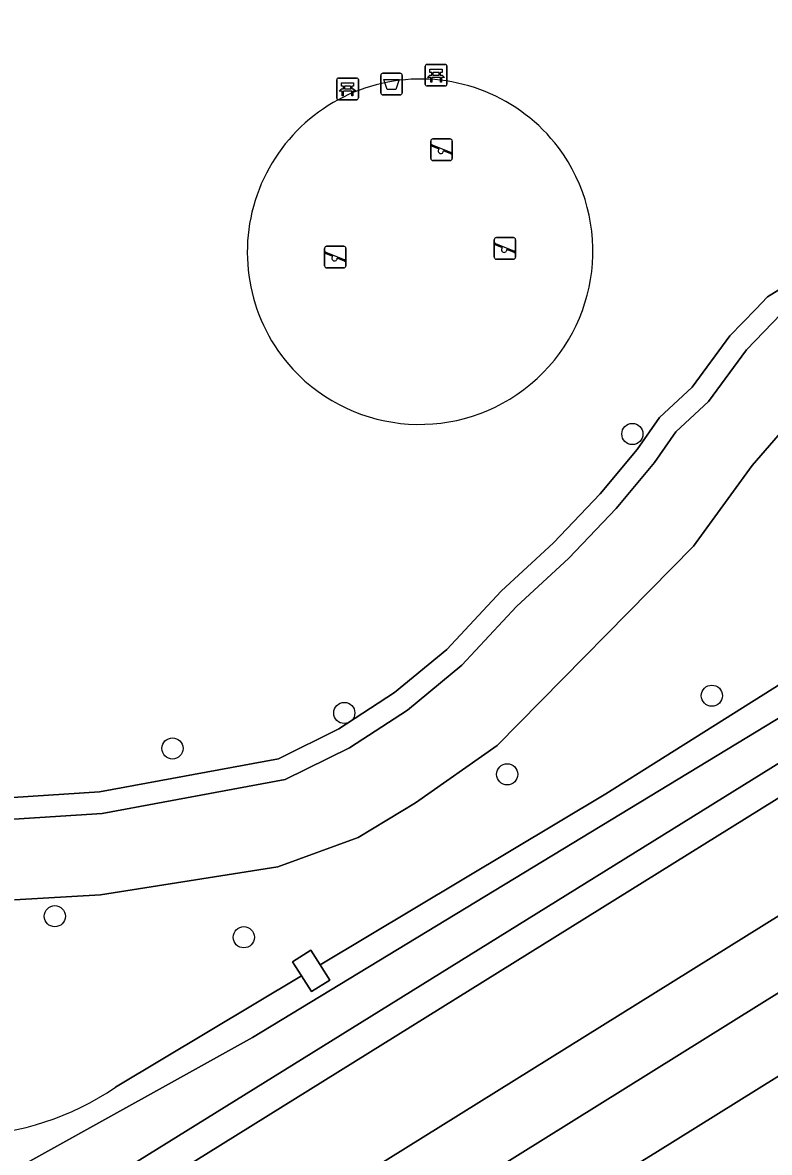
# Model space of a CAD drawing. Extents: x 159352 to 160617, y 385888 to 387323.
# Drawn here: x 160414.1 to 160448.6, y 386383.2 to 386435.4 of the extents above; entities that cross this region are included whole.
import ezdxf

# ---------------------------------------------------------------- set-up
doc = ezdxf.new("R2010")
doc.units = 0
for name, color, linetype in [('IMGEO_Afvalbak', 7, 'Continuous'), ('IMGEO_Bank', 7, 'Continuous'), ('IMGEO_Berm_groen', 7, 'Continuous'), ('IMGEO_Boom', 7, 'Continuous'), ('IMGEO_Fietspad_open', 7, 'Continuous'), ('IMGEO_Groenvoorziening', 7, 'Continuous'), ('IMGEO_Oever', 7, 'Continuous'), ('IMGEO_Speelvoorziening', 7, 'Continuous'), ('IMGEO_Terreindeel_gesloten', 7, 'Continuous'), ('IMGEO_Terreindeel_zand', 7, 'Continuous'), ('IMGEO_Voetpad_open', 7, 'Continuous'), ('IMGEO_Waterloop', 7, 'Continuous')]:
    doc.layers.add(name, color=color, linetype=linetype)

msp = doc.modelspace()

# ---------------------------------------------------------------- linework, layer by layer
at = {"layer": 'IMGEO_Afvalbak'}
for p, q in [((160430.666, 386432.147), (160430.666, 386432.947)), ((160430.666, 386432.947), (160430.666, 386432.147)), ((160430.766, 386433.047), (160431.556, 386433.047)), ((160431.556, 386433.047), (160430.766, 386433.047)), ((160431.656, 386432.947), (160431.656, 386432.147)), ((160431.656, 386432.147), (160431.656, 386432.947)), ((160431.556, 386432.047), (160430.766, 386432.047)), ((160430.766, 386432.047), (160431.556, 386432.047))]:
    msp.add_line(p, q, dxfattribs=at)
msp.add_lwpolyline([(160430.809, 386432.761), (160431.513, 386432.761), (160431.364, 386432.291), (160430.958, 386432.291), (160430.809, 386432.761)], dxfattribs=at)
for centre, start, end in [((160430.766, 386432.947), 90, 180), ((160430.766, 386432.947), 90, 180), ((160431.556, 386432.947), 0, 90), ((160431.556, 386432.947), 360, 90), ((160430.766, 386432.147), 180, 270), ((160430.766, 386432.147), 180, 270), ((160431.556, 386432.147), 270, 0), ((160431.556, 386432.147), 270, 0)]:
    msp.add_arc(centre, 0.1, start, end, dxfattribs=at)
at = {"layer": 'IMGEO_Bank'}
for p, q in [((160432.718, 386432.533), (160432.718, 386433.374)), ((160432.718, 386433.374), (160432.718, 386432.533)), ((160432.793, 386433.458), (160433.634, 386433.458)), ((160433.634, 386433.458), (160432.793, 386433.458)), ((160433.027, 386432.964), (160433.027, 386433.07)), ((160433.071, 386433.07), (160433.071, 386432.964)), ((160433.359, 386433.076), (160433.077, 386433.076)), ((160433.077, 386432.958), (160433.359, 386432.958)), ((160433.365, 386432.964), (160433.365, 386433.07)), ((160433.409, 386433.07), (160433.409, 386432.964)), ((160433.718, 386433.383), (160433.718, 386432.542)), ((160433.718, 386432.542), (160433.718, 386433.383)), ((160428.631, 386431.901), (160428.631, 386432.742)), ((160428.631, 386432.742), (160428.631, 386431.901)), ((160428.706, 386432.826), (160429.547, 386432.826)), ((160429.547, 386432.826), (160428.706, 386432.826)), ((160428.94, 386432.332), (160428.94, 386432.438)), ((160428.984, 386432.438), (160428.984, 386432.332)), ((160429.272, 386432.444), (160428.99, 386432.444)), ((160429.278, 386432.332), (160429.278, 386432.438)), ((160429.322, 386432.438), (160429.322, 386432.332)), ((160429.631, 386432.751), (160429.631, 386431.91)), ((160429.631, 386431.91), (160429.631, 386432.751)), ((160433.643, 386432.458), (160432.802, 386432.458)), ((160432.802, 386432.458), (160433.643, 386432.458)), ((160433.415, 386432.856), (160433.022, 386432.856)), ((160429.328, 386432.224), (160428.935, 386432.224)), ((160428.99, 386432.326), (160429.272, 386432.326)), ((160429.556, 386431.826), (160428.715, 386431.826)), ((160428.715, 386431.826), (160429.556, 386431.826))]:
    msp.add_line(p, q, dxfattribs=at)
for points in [[(160432.965, 386432.856), (160432.823, 386432.856), (160432.935, 386432.958), (160433.021, 386432.958)], [(160433.021, 386433.076), (160432.935, 386433.076), (160432.935, 386433.237), (160433.498, 386433.237), (160433.498, 386433.076), (160433.415, 386433.076)], [(160433.415, 386432.958), (160433.498, 386432.958), (160433.61, 386432.856), (160433.471, 386432.856)], [(160428.934, 386432.444), (160428.848, 386432.444), (160428.848, 386432.605), (160429.411, 386432.605), (160429.411, 386432.444), (160429.328, 386432.444)], [(160433.015, 386432.849), (160433.015, 386432.642), (160432.972, 386432.642), (160432.972, 386432.849)], [(160433.465, 386432.849), (160433.465, 386432.642), (160433.421, 386432.642), (160433.421, 386432.849)], [(160428.878, 386432.224), (160428.736, 386432.224), (160428.848, 386432.326), (160428.934, 386432.326)], [(160428.928, 386432.217), (160428.928, 386432.01), (160428.885, 386432.01), (160428.885, 386432.217)], [(160429.328, 386432.326), (160429.411, 386432.326), (160429.523, 386432.224), (160429.384, 386432.224)], [(160429.378, 386432.217), (160429.378, 386432.01), (160429.334, 386432.01), (160429.334, 386432.217)]]:
    msp.add_lwpolyline(points, dxfattribs=at)
for centre, radius, start, end in [((160432.796, 386433.38), 0.0779, 92.4484, 184.2845), ((160432.796, 386433.38), 0.0779, 92.4484, 184.2845), ((160433.02, 386433.069), 0.00671, 2.8957, 87.1043), ((160433.02, 386432.965), 0.00671, 272.8957, 357.1043), ((160433.077, 386433.069), 0.00671, 92.8957, 177.1043), ((160433.077, 386432.965), 0.00671, 182.8957, 267.1043), ((160433.359, 386433.069), 0.00671, 2.8957, 87.1043), ((160433.359, 386432.965), 0.00671, 272.8957, 357.1043), ((160433.416, 386433.069), 0.00671, 92.8957, 177.1043), ((160433.416, 386432.965), 0.00671, 182.8957, 267.1043), ((160433.64, 386433.38), 0.0779, 2.4484, 94.2845), ((160433.64, 386433.38), 0.0779, 2.4484, 94.2845), ((160428.709, 386432.748), 0.0779, 92.4484, 184.2845), ((160428.709, 386432.748), 0.0779, 92.4484, 184.2845), ((160428.933, 386432.437), 0.00671, 2.8957, 87.1043), ((160428.99, 386432.437), 0.00671, 92.8957, 177.1043), ((160429.272, 386432.437), 0.00671, 2.8957, 87.1043), ((160429.329, 386432.437), 0.00671, 92.8957, 177.1043), ((160429.553, 386432.748), 0.0779, 2.4484, 94.2845), ((160429.553, 386432.748), 0.0779, 2.4484, 94.2845), ((160432.796, 386432.536), 0.0779, 182.4484, 274.2845), ((160432.796, 386432.536), 0.0779, 182.4484, 274.2845), ((160432.965, 386432.849), 0.00671, 2.8957, 87.1043), ((160433.022, 386432.849), 0.00671, 92.8957, 177.1043), ((160433.414, 386432.849), 0.00671, 2.8957, 87.1043), ((160433.471, 386432.849), 0.00671, 92.8957, 177.1043), ((160433.64, 386432.536), 0.0779, 272.4484, 4.2845), ((160433.64, 386432.536), 0.0779, 272.4484, 4.2845), ((160428.709, 386431.904), 0.0779, 182.4484, 274.2845), ((160428.709, 386431.904), 0.0779, 182.4484, 274.2845), ((160428.878, 386432.217), 0.00671, 2.8957, 87.1043), ((160428.935, 386432.217), 0.00671, 92.8957, 177.1043), ((160428.933, 386432.333), 0.00671, 272.8957, 357.1043), ((160428.99, 386432.333), 0.00671, 182.8957, 267.1043), ((160429.272, 386432.333), 0.00671, 272.8957, 357.1043), ((160429.329, 386432.333), 0.00671, 182.8957, 267.1043), ((160429.327, 386432.217), 0.00671, 2.8957, 87.1043), ((160429.384, 386432.217), 0.00671, 92.8957, 177.1043), ((160429.553, 386431.904), 0.0779, 272.4484, 4.2845), ((160429.553, 386431.904), 0.0779, 272.4484, 4.2845)]:
    msp.add_arc(centre, radius, start, end, dxfattribs=at)
at = {"layer": 'IMGEO_Berm_groen'}
for points in [[(160511.41, 386431.152), (160504.675, 386426.262), (160500, 386422.975), (160495.032, 386419.576), (160484.935, 386412.954), (160418.588, 386371.578), (160333.816, 386318.753)], [(160422.349, 386370.221), (160443.449, 386383.229), (160470.182, 386399.901), (160477.493, 386404.528), (160479.262, 386405.613), (160480.222, 386406.232), (160489.847, 386412.713), (160496.639, 386417.237), (160505.143, 386422.888)]]:
    msp.add_lwpolyline(points, dxfattribs=at)
at = {"layer": 'IMGEO_Boom'}
for centre in [(160442.285, 386416.382), (160445.954, 386404.29), (160428.978, 386403.495), (160421.044, 386401.855), (160436.502, 386400.659), (160415.611, 386394.104), (160424.339, 386393.133)]:
    msp.add_circle(centre, 0.489, dxfattribs=at)
at = {"layer": 'IMGEO_Fietspad_open'}
msp.add_lwpolyline([(160505.143, 386422.888), (160496.639, 386417.237), (160489.847, 386412.713), (160480.222, 386406.232), (160479.262, 386405.613), (160477.493, 386404.528), (160470.182, 386399.901), (160443.449, 386383.229), (160422.349, 386370.221), (160401.649, 386357.29), (160394.213, 386352.688), (160374.681, 386340.648), (160358.087, 386330.316), (160345.215, 386322.288), (160341.91, 386320.336), (160337.937, 386317.862), (160339.645, 386315.237), (160342.41, 386316.932), (160368.034, 386332.919)], dxfattribs=at)
at = {"layer": 'IMGEO_Groenvoorziening'}
for points in [[(160507.485, 386432.818), (160507.071, 386433.752), (160506.37, 386435.01), (160503.25, 386433.068), (160480.935, 386418.062), (160478.71, 386416.84), (160474.108, 386414.66), (160468.294, 386411.555), (160458.307, 386405.338), (160414.633, 386378.15), (160371.643, 386351.547), (160365.118, 386347.739), (160363.646, 386346.54), (160365.759, 386343.027)], [(160366.592, 386342.786), (160460.725, 386401.413), (160483.537, 386415.621), (160492.37, 386421.42), (160501.524, 386427.818), (160505.289, 386430.45), (160507.256, 386431.825)], [(160450.254, 386423.775), (160448.524, 386422.721), (160447.979, 386422.153), (160446.789, 386420.913), (160445.046, 386418.551), (160443.529, 386417.148), (160442.507, 386415.672), (160440.794, 386413.611), (160438.648, 386411.357), (160436.227, 386409.124), (160433.718, 386406.426), (160431.304, 386404.435), (160428.722, 386402.761), (160425.934, 386401.372), (160417.677, 386399.844), (160413.676, 386399.593)], [(160413.676, 386399.593), (160417.677, 386399.844), (160425.934, 386401.372), (160428.722, 386402.761), (160431.304, 386404.435), (160433.718, 386406.426), (160436.227, 386409.124), (160438.648, 386411.357), (160440.794, 386413.611), (160442.507, 386415.672), (160443.529, 386417.148), (160445.046, 386418.551), (160446.789, 386420.913), (160447.979, 386422.153), (160448.524, 386422.721), (160450.254, 386423.775)], [(160449.156, 386421.935), (160447.555, 386420.268), (160445.795, 386417.881), (160444.289, 386416.488), (160443.304, 386415.066), (160441.542, 386412.946), (160439.35, 386410.644), (160436.933, 386408.415), (160434.405, 386405.696), (160431.896, 386403.627), (160429.218, 386401.891), (160426.254, 386400.414), (160417.8, 386398.85), (160413.712, 386398.593)], [(160413.712, 386398.593), (160417.8, 386398.85), (160426.254, 386400.414), (160429.218, 386401.891), (160431.896, 386403.627), (160434.405, 386405.696), (160436.933, 386408.415), (160439.35, 386410.644), (160441.542, 386412.946), (160443.304, 386415.066), (160444.289, 386416.488), (160445.795, 386417.881), (160447.555, 386420.268), (160449.156, 386421.935)], [(160413.754, 386394.862), (160417.721, 386395.089), (160425.911, 386396.38), (160429.62, 386397.737), (160432.268, 386399.338), (160436.043, 386401.988), (160445.103, 386411.206), (160447.822, 386414.919), (160450.111, 386417.568)], [(160450.111, 386417.568), (160447.822, 386414.919), (160445.103, 386411.206), (160436.043, 386401.988), (160432.268, 386399.338), (160429.62, 386397.737), (160425.911, 386396.38), (160417.721, 386395.089), (160413.754, 386394.862)], [(160418.408, 386386.202), (160427.006, 386391.346), (160426.591, 386391.999), (160427.43, 386392.532), (160427.859, 386391.857), (160441.052, 386399.751), (160452.851, 386407.179), (160456.019, 386409.052), (160466.278, 386415.116), (160469.022, 386416.695)]]:
    msp.add_lwpolyline(points, dxfattribs=at)
for centre, radius, start, end in [((160432.498, 386424.78), 7.999, 37.1738, 222.474), ((160432.458, 386424.827), 8.002, 222.9181, 36.7298), ((160411.079, 386396.995), 13.046, 240.7794, 304.1783)]:
    msp.add_arc(centre, radius, start, end, dxfattribs=at)
at = {"layer": 'IMGEO_Oever'}
for points in [[(160500.626, 386435.387), (160488.593, 386428.578), (160482.711, 386424.763), (160480.198, 386424.326), (160481.101, 386422.99), (160480.258, 386422.42), (160479.355, 386423.756), (160478.13, 386421.945), (160469.022, 386416.695), (160466.278, 386415.116), (160456.019, 386409.052), (160452.851, 386407.179), (160441.052, 386399.751), (160427.859, 386391.857), (160428.304, 386391.156), (160427.465, 386390.623), (160427.006, 386391.346), (160418.408, 386386.202)], [(160404.659, 386377.998), (160368.252, 386354.753), (160362.834, 386351.178), (160363.433, 386350.277), (160363.909, 386349.559), (160365.118, 386347.739), (160371.643, 386351.547), (160414.633, 386378.15), (160458.307, 386405.338), (160468.294, 386411.555), (160474.108, 386414.66), (160478.71, 386416.84), (160480.935, 386418.062), (160503.25, 386433.068), (160503.315, 386433.216), (160503.367, 386433.37), (160503.405, 386433.527)]]:
    msp.add_lwpolyline(points, dxfattribs=at)
msp.add_lwpolyline([(160501.074, 386435.018), (160501.765, 386434.146), (160497.35, 386430.752), (160480.521, 386419.444), (160460.861, 386408.507), (160416.733, 386381.103), (160366.436, 386350.38), (160365.563, 386351.912), (160385.436, 386364.252), (160408.095, 386378.89), (160360.393, 386400.72), (160357.67, 386401.827), (160355.159, 386401.486), (160340.393, 386393.912), (160339.287, 386395.699), (160354.35, 386403.273), (160357.755, 386404.039), (160362.393, 386402.337), (160408.563, 386381.784), (160410.691, 386381.444), (160414.18, 386382.635), (160424.733, 386388.507), (160469.457, 386415.656), (160482.563, 386423.656)], close=True, dxfattribs=at)
msp.add_arc((160411.079, 386396.995), 13.046, 240.7794, 304.1783, dxfattribs=at)
at = {"layer": 'IMGEO_Speelvoorziening'}
for p, q in [((160432.973, 386429.116), (160432.973, 386429.916)), ((160432.973, 386429.916), (160432.973, 386429.116)), ((160433.073, 386430.016), (160433.863, 386430.016)), ((160433.863, 386430.016), (160433.073, 386430.016)), ((160433.963, 386429.916), (160433.963, 386429.116)), ((160433.963, 386429.116), (160433.963, 386429.916)), ((160433.356, 386429.544), (160433.017, 386429.681)), ((160433.042, 386429.741), (160433.918, 386429.388)), ((160433.894, 386429.328), (160433.554, 386429.465)), ((160433.863, 386429.016), (160433.073, 386429.016)), ((160433.073, 386429.016), (160433.863, 386429.016)), ((160435.901, 386424.555), (160435.901, 386425.355)), ((160435.901, 386425.355), (160435.901, 386424.555)), ((160436.284, 386424.983), (160435.945, 386425.12)), ((160435.97, 386425.18), (160436.846, 386424.827)), ((160436.001, 386425.455), (160436.791, 386425.455)), ((160436.791, 386425.455), (160436.001, 386425.455)), ((160436.891, 386425.355), (160436.891, 386424.555)), ((160436.891, 386424.555), (160436.891, 386425.355)), ((160428.065, 386424.157), (160428.065, 386424.957)), ((160428.065, 386424.957), (160428.065, 386424.157)), ((160428.448, 386424.585), (160428.109, 386424.722)), ((160428.134, 386424.782), (160429.01, 386424.429)), ((160428.165, 386425.057), (160428.955, 386425.057)), ((160428.955, 386425.057), (160428.165, 386425.057)), ((160429.055, 386424.957), (160429.055, 386424.157)), ((160429.055, 386424.157), (160429.055, 386424.957)), ((160436.822, 386424.767), (160436.482, 386424.904)), ((160428.986, 386424.369), (160428.646, 386424.506)), ((160436.791, 386424.455), (160436.001, 386424.455)), ((160436.001, 386424.455), (160436.791, 386424.455)), ((160428.955, 386424.057), (160428.165, 386424.057)), ((160428.165, 386424.057), (160428.955, 386424.057))]:
    msp.add_line(p, q, dxfattribs=at)
for centre, radius, start, end in [((160433.073, 386429.916), 0.1, 90, 180), ((160433.073, 386429.916), 0.1, 90, 180), ((160433.863, 386429.916), 0.1, 0, 90), ((160433.863, 386429.916), 0.1, 360, 90), ((160433.03, 386429.711), 0.0327, 68.078, 248.078), ((160433.435, 386429.454), 0.12, 130.9928, 5.1632), ((160433.906, 386429.358), 0.0327, 248.078, 68.078), ((160433.073, 386429.116), 0.1, 180, 270), ((160433.073, 386429.116), 0.1, 180, 270), ((160433.863, 386429.116), 0.1, 270, 0), ((160433.863, 386429.116), 0.1, 270, 0), ((160436.001, 386425.355), 0.1, 90, 180), ((160436.001, 386425.355), 0.1, 90, 180), ((160435.958, 386425.15), 0.0327, 68.078, 248.078), ((160436.791, 386425.355), 0.1, 0, 90), ((160436.791, 386425.355), 0.1, 360, 90), ((160428.165, 386424.957), 0.1, 90, 180), ((160428.165, 386424.957), 0.1, 90, 180), ((160428.122, 386424.752), 0.0327, 68.078, 248.078), ((160428.955, 386424.957), 0.1, 0, 90), ((160428.955, 386424.957), 0.1, 360, 90), ((160436.363, 386424.893), 0.12, 130.9928, 5.1632), ((160436.834, 386424.797), 0.0327, 248.078, 68.078), ((160428.165, 386424.157), 0.1, 180, 270), ((160428.165, 386424.157), 0.1, 180, 270), ((160428.527, 386424.495), 0.12, 130.9928, 5.1632), ((160428.955, 386424.157), 0.1, 270, 0), ((160428.955, 386424.157), 0.1, 270, 0), ((160428.998, 386424.399), 0.0327, 248.078, 68.078), ((160436.001, 386424.555), 0.1, 180, 270), ((160436.001, 386424.555), 0.1, 180, 270), ((160436.791, 386424.555), 0.1, 270, 0), ((160436.791, 386424.555), 0.1, 270, 0)]:
    msp.add_arc(centre, radius, start, end, dxfattribs=at)
at = {"layer": 'IMGEO_Terreindeel_gesloten'}
msp.add_lwpolyline([(160427.43, 386392.532), (160426.591, 386391.999), (160427.006, 386391.346), (160427.465, 386390.623), (160428.304, 386391.156), (160427.859, 386391.857)], close=True, dxfattribs=at)
at = {"layer": 'IMGEO_Terreindeel_zand'}
for centre, radius, start, end in [((160432.498, 386424.78), 7.999, 37.1738, 222.474), ((160432.458, 386424.827), 8.002, 222.9181, 36.7298)]:
    msp.add_arc(centre, radius, start, end, dxfattribs=at)
at = {"layer": 'IMGEO_Voetpad_open'}
msp.add_lwpolyline([(160484.935, 386412.954), (160495.032, 386419.576), (160500, 386422.975), (160504.675, 386426.262), (160511.41, 386431.152), (160509.97, 386433.524), (160507.361, 386431.868), (160507.256, 386431.825), (160505.289, 386430.45), (160501.524, 386427.818), (160492.37, 386421.42), (160483.537, 386415.621), (160460.725, 386401.413), (160366.592, 386342.786), (160363.485, 386340.852), (160332.158, 386321.322), (160333.816, 386318.753), (160418.588, 386371.578)], close=True, dxfattribs=at)
at = {"layer": 'IMGEO_Waterloop'}
msp.add_lwpolyline([(160501.074, 386435.018), (160482.563, 386423.656), (160469.457, 386415.656), (160424.733, 386388.507), (160414.18, 386382.635), (160410.691, 386381.444), (160408.563, 386381.784), (160362.393, 386402.337), (160357.755, 386404.039), (160354.35, 386403.273), (160339.287, 386395.699), (160340.393, 386393.912), (160355.159, 386401.486), (160357.67, 386401.827), (160360.393, 386400.72), (160408.095, 386378.89), (160385.436, 386364.252), (160365.563, 386351.912), (160366.436, 386350.38), (160416.733, 386381.103), (160460.861, 386408.507), (160480.521, 386419.444), (160497.35, 386430.752), (160501.765, 386434.146)], close=True, dxfattribs=at)

doc.saveas('drawing.dxf')
